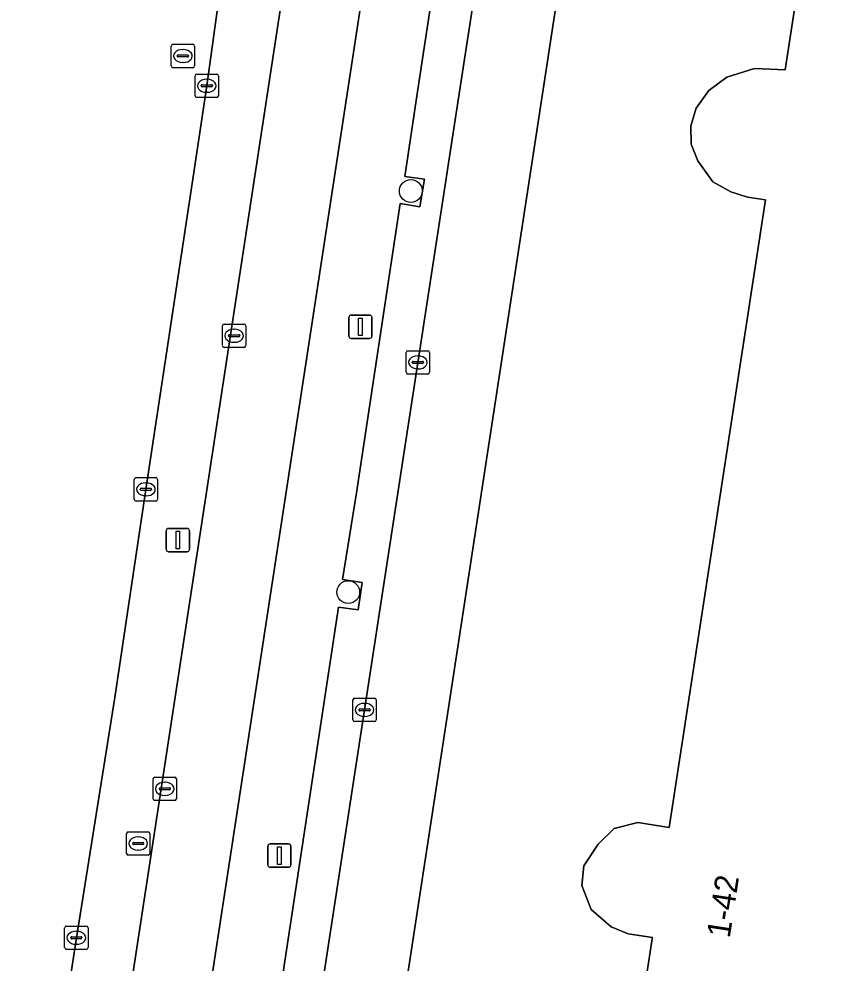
# Model space of a CAD drawing. Extents: x 161483 to 162250, y 379484 to 380833.
# Drawn here: x 161685.27 to 161720.2, y 380712.77 to 380753.2 of the extents above; entities that cross this region are included whole.
import ezdxf

# ---------------------------------------------------------------- set-up
doc = ezdxf.new("R2010")
doc.units = 0
for name, color, linetype in [('IMGEO_Berm_groen', 7, 'Continuous'), ('IMGEO_Boom', 7, 'Continuous'), ('IMGEO_Erf', 7, 'Continuous'), ('IMGEO_Fietspad_open', 7, 'Continuous'), ('IMGEO_Kolk', 7, 'Continuous'), ('IMGEO_Lichtmast', 7, 'Continuous'), ('IMGEO_Pand', 7, 'Continuous'), ('IMGEO_Pand_nummerreeks', 7, 'Continuous'), ('IMGEO_Parkeervlak_open', 7, 'Continuous'), ('IMGEO_Rijbaan_lokaal_open', 7, 'Continuous'), ('IMGEO_Rijbaan_regionaal_gesloten', 7, 'Continuous'), ('IMGEO_Rioolput', 7, 'Continuous'), ('IMGEO_Voetpad_open', 7, 'Continuous')]:
    doc.layers.add(name, color=color, linetype=linetype)

msp = doc.modelspace()

# ---------------------------------------------------------------- linework, layer by layer
at = {"layer": 'IMGEO_Berm_groen'}
for points in [[(161696.248, 380752.176), (161698.462, 380766.661), (161699.701, 380774.77), (161696.737, 380775.208), (161696.352, 380772.576), (161695.308, 380764.889), (161694.597, 380759.447), (161693.892, 380754.498), (161693.32, 380750.34), (161692.699, 380746.151), (161690.713, 380733.056), (161689.372, 380724.138), (161687.73, 380713.853), (161684.438, 380692.656), (161683.651, 380687.555), (161683.565, 380687.03)], [(161685.545, 380680.166), (161685.819, 380681.705), (161685.484, 380681.755), (161696.248, 380752.176)]]:
    msp.add_lwpolyline(points, dxfattribs=at)
at = {"layer": 'IMGEO_Boom'}
for centre in [(161702.063, 380745.832), (161699.381, 380728.654)]:
    msp.add_circle(centre, 0.489, dxfattribs=at)
at = {"layer": 'IMGEO_Erf'}
for points in [[(161708.302, 380687.01), (161712.407, 380713.801), (161712.416, 380713.861), (161711.373, 380714.021), (161710.647, 380714.323), (161709.789, 380715.062), (161709.396, 380716.09), (161709.477, 380716.938), (161710.089, 380717.857), (161710.769, 380718.527), (161711.785, 380718.783), (161713.139, 380718.576), (161717.258, 380745.457), (161716.484, 380745.575), (161715.768, 380745.801), (161715.008, 380746.225), (161714.36, 380747.126), (161714.072, 380747.834), (161714.059, 380748.626), (161714.285, 380749.382), (161714.827, 380750.143), (161715.61, 380750.71), (161716.793, 380751.085), (161718.11, 380751.017), (161720.201, 380764.663)], [(161709.182, 380759.63), (161707.706, 380750), (161697.433, 380682.954), (161698.501, 380675.492)]]:
    msp.add_lwpolyline(points, dxfattribs=at)
at = {"layer": 'IMGEO_Fietspad_open'}
for points in [[(161699.329, 380750), (161703.875, 380779.686), (161700.866, 380780.075), (161700.046, 380774.713), (161699.701, 380774.77), (161698.462, 380766.661), (161696.248, 380752.176), (161685.484, 380681.755), (161685.819, 380681.705), (161685.545, 380680.166)], [(161684.986, 380679.754), (161684.689, 380679.792), (161686.26, 380670.605), (161688.431, 380679.12), (161689.012, 380682.623), (161699.329, 380750)]]:
    msp.add_lwpolyline(points, dxfattribs=at)
at = {"layer": 'IMGEO_Kolk'}
for p, q in [((161692.819, 380749.914), (161692.819, 380750.766)), ((161692.894, 380750.84), (161693.746, 380750.84)), ((161693.82, 380750.766), (161693.82, 380749.914)), ((161693.078, 380750.334), (161693.078, 380750.346)), ((161693.516, 380750.297), (161693.118, 380750.297)), ((161693.121, 380750.383), (161693.519, 380750.383)), ((161693.307, 380750.62), (161693.332, 380750.62)), ((161693.562, 380750.346), (161693.562, 380750.334)), ((161693.33, 380750.06), (161693.305, 380750.06)), ((161693.746, 380749.84), (161692.894, 380749.84)), ((161693.99, 380739.209), (161693.99, 380740.061)), ((161694.065, 380740.135), (161694.917, 380740.135)), ((161694.478, 380739.915), (161694.503, 380739.915)), ((161694.991, 380740.061), (161694.991, 380739.209)), ((161694.249, 380739.629), (161694.249, 380739.641)), ((161694.687, 380739.592), (161694.289, 380739.592)), ((161694.292, 380739.678), (161694.69, 380739.678)), ((161694.501, 380739.355), (161694.476, 380739.355)), ((161694.733, 380739.641), (161694.733, 380739.629)), ((161694.917, 380739.135), (161694.065, 380739.135)), ((161701.941, 380738.994), (161702.793, 380738.994)), ((161701.866, 380738.068), (161701.866, 380738.92)), ((161702.168, 380738.537), (161702.566, 380738.537)), ((161702.354, 380738.774), (161702.379, 380738.774)), ((161702.867, 380738.92), (161702.867, 380738.068)), ((161702.125, 380738.488), (161702.125, 380738.5)), ((161702.563, 380738.451), (161702.165, 380738.451)), ((161702.377, 380738.214), (161702.352, 380738.214)), ((161702.609, 380738.5), (161702.609, 380738.488)), ((161702.793, 380737.994), (161701.941, 380737.994)), ((161690.212, 380732.63), (161690.212, 380733.482)), ((161690.287, 380733.556), (161691.139, 380733.556)), ((161690.7, 380733.336), (161690.725, 380733.336)), ((161691.213, 380733.482), (161691.213, 380732.63)), ((161690.471, 380733.05), (161690.471, 380733.062)), ((161690.909, 380733.013), (161690.511, 380733.013)), ((161690.514, 380733.099), (161690.912, 380733.099)), ((161690.955, 380733.062), (161690.955, 380733.05)), ((161691.139, 380732.556), (161690.287, 380732.556)), ((161690.723, 380732.776), (161690.698, 380732.776)), ((161699.58, 380723.182), (161699.58, 380724.034)), ((161699.655, 380724.108), (161700.507, 380724.108)), ((161700.581, 380724.034), (161700.581, 380723.182)), ((161699.839, 380723.602), (161699.839, 380723.614)), ((161699.882, 380723.651), (161700.28, 380723.651)), ((161700.068, 380723.888), (161700.093, 380723.888)), ((161700.323, 380723.614), (161700.323, 380723.602)), ((161700.277, 380723.565), (161699.879, 380723.565)), ((161700.091, 380723.328), (161700.066, 380723.328)), ((161700.507, 380723.108), (161699.655, 380723.108)), ((161691.019, 380719.803), (161691.019, 380720.655)), ((161691.094, 380720.729), (161691.946, 380720.729)), ((161691.507, 380720.509), (161691.532, 380720.509)), ((161692.02, 380720.655), (161692.02, 380719.803)), ((161691.278, 380720.223), (161691.278, 380720.235)), ((161691.716, 380720.186), (161691.318, 380720.186)), ((161691.321, 380720.272), (161691.719, 380720.272)), ((161691.53, 380719.949), (161691.505, 380719.949)), ((161691.762, 380720.235), (161691.762, 380720.223)), ((161691.946, 380719.729), (161691.094, 380719.729)), ((161687.229, 380713.427), (161687.229, 380714.279)), ((161687.304, 380714.353), (161688.156, 380714.353)), ((161688.23, 380714.279), (161688.23, 380713.427)), ((161687.531, 380713.896), (161687.929, 380713.896)), ((161687.717, 380714.133), (161687.742, 380714.133)), ((161687.488, 380713.847), (161687.488, 380713.859)), ((161687.926, 380713.81), (161687.528, 380713.81)), ((161687.74, 380713.573), (161687.715, 380713.573)), ((161687.972, 380713.859), (161687.972, 380713.847)), ((161688.156, 380713.353), (161687.304, 380713.353))]:
    msp.add_line(p, q, dxfattribs=at)
for points in [[(161692.819, 380749.914), (161692.819, 380750.766)], [(161692.894, 380750.84), (161693.746, 380750.84)], [(161693.82, 380750.766), (161693.82, 380749.914)], [(161693.746, 380749.84), (161692.894, 380749.84)], [(161693.99, 380739.209), (161693.99, 380740.061)], [(161694.065, 380740.135), (161694.917, 380740.135)], [(161694.991, 380740.061), (161694.991, 380739.209)], [(161694.917, 380739.135), (161694.065, 380739.135)], [(161701.941, 380738.994), (161702.793, 380738.994)], [(161701.866, 380738.068), (161701.866, 380738.92)], [(161702.867, 380738.92), (161702.867, 380738.068)], [(161702.793, 380737.994), (161701.941, 380737.994)], [(161690.212, 380732.63), (161690.212, 380733.482)], [(161690.287, 380733.556), (161691.139, 380733.556)], [(161691.213, 380733.482), (161691.213, 380732.63)], [(161691.139, 380732.556), (161690.287, 380732.556)], [(161699.58, 380723.182), (161699.58, 380724.034)], [(161699.655, 380724.108), (161700.507, 380724.108)], [(161700.581, 380724.034), (161700.581, 380723.182)], [(161700.507, 380723.108), (161699.655, 380723.108)], [(161691.019, 380719.803), (161691.019, 380720.655)], [(161691.094, 380720.729), (161691.946, 380720.729)], [(161692.02, 380720.655), (161692.02, 380719.803)], [(161691.946, 380719.729), (161691.094, 380719.729)], [(161687.229, 380713.427), (161687.229, 380714.279)], [(161687.304, 380714.353), (161688.156, 380714.353)], [(161688.23, 380714.279), (161688.23, 380713.427)], [(161688.156, 380713.353), (161687.304, 380713.353)]]:
    msp.add_lwpolyline(points, dxfattribs=at)
for centre, radius, start, end in [((161692.896, 380750.764), 0.0765, 91.552, 178.448), ((161692.896, 380750.764), 0.0765, 91.552, 178.448), ((161693.744, 380750.764), 0.0765, 1.552, 88.448), ((161693.744, 380750.764), 0.0765, 1.552, 88.448), ((161693.118, 380750.343), 0.0403, 85.8775, 175.7526), ((161693.115, 380750.333), 0.0366, 178.938, 274.7102), ((161693.519, 380750.34), 0.043, 264.8664, 352.4533), ((161693.523, 380750.345), 0.0386, 1.7309, 96.639), ((161692.896, 380749.916), 0.0765, 181.552, 268.448), ((161692.896, 380749.916), 0.0765, 181.552, 268.448), ((161693.744, 380749.916), 0.0765, 271.552, 358.448), ((161693.744, 380749.916), 0.0765, 271.552, 358.448), ((161694.067, 380740.059), 0.0765, 91.552, 178.448), ((161694.067, 380740.059), 0.0765, 91.552, 178.448), ((161694.915, 380740.059), 0.0765, 1.552, 88.448), ((161694.915, 380740.059), 0.0765, 1.552, 88.448), ((161694.289, 380739.638), 0.0403, 85.8775, 175.7526), ((161694.286, 380739.628), 0.0366, 178.938, 274.7102), ((161694.69, 380739.635), 0.043, 264.8664, 352.4533), ((161694.694, 380739.64), 0.0386, 1.7309, 96.639), ((161694.067, 380739.211), 0.0765, 181.552, 268.448), ((161694.067, 380739.211), 0.0765, 181.552, 268.448), ((161694.915, 380739.211), 0.0765, 271.552, 358.448), ((161694.915, 380739.211), 0.0765, 271.552, 358.448), ((161701.943, 380738.918), 0.0765, 91.552, 178.448), ((161701.943, 380738.918), 0.0765, 91.552, 178.448), ((161702.791, 380738.918), 0.0765, 1.552, 88.448), ((161702.791, 380738.918), 0.0765, 1.552, 88.448), ((161702.165, 380738.497), 0.0403, 85.8775, 175.7526), ((161702.57, 380738.499), 0.0386, 1.7309, 96.639), ((161702.162, 380738.487), 0.0366, 178.938, 274.7102), ((161702.566, 380738.494), 0.043, 264.8664, 352.4533), ((161701.943, 380738.07), 0.0765, 181.552, 268.448), ((161701.943, 380738.07), 0.0765, 181.552, 268.448), ((161702.791, 380738.07), 0.0765, 271.552, 358.448), ((161702.791, 380738.07), 0.0765, 271.552, 358.448), ((161690.289, 380733.48), 0.0765, 91.552, 178.448), ((161690.289, 380733.48), 0.0765, 91.552, 178.448), ((161691.137, 380733.48), 0.0765, 1.552, 88.448), ((161691.137, 380733.48), 0.0765, 1.552, 88.448), ((161690.511, 380733.059), 0.0403, 85.8775, 175.7526), ((161690.508, 380733.049), 0.0366, 178.938, 274.7102), ((161690.912, 380733.056), 0.043, 264.8664, 352.4533), ((161690.916, 380733.061), 0.0386, 1.7309, 96.639), ((161690.289, 380732.632), 0.0765, 181.552, 268.448), ((161690.289, 380732.632), 0.0765, 181.552, 268.448), ((161691.137, 380732.632), 0.0765, 271.552, 358.448), ((161691.137, 380732.632), 0.0765, 271.552, 358.448), ((161699.657, 380724.032), 0.0765, 91.552, 178.448), ((161699.657, 380724.032), 0.0765, 91.552, 178.448), ((161700.505, 380724.032), 0.0765, 1.552, 88.448), ((161700.505, 380724.032), 0.0765, 1.552, 88.448), ((161699.879, 380723.611), 0.0403, 85.8775, 175.7526), ((161699.876, 380723.601), 0.0366, 178.938, 274.7102), ((161700.28, 380723.608), 0.043, 264.8664, 352.4533), ((161700.284, 380723.613), 0.0386, 1.7309, 96.639), ((161699.657, 380723.184), 0.0765, 181.552, 268.448), ((161699.657, 380723.184), 0.0765, 181.552, 268.448), ((161700.505, 380723.184), 0.0765, 271.552, 358.448), ((161700.505, 380723.184), 0.0765, 271.552, 358.448), ((161691.096, 380720.653), 0.0765, 91.552, 178.448), ((161691.096, 380720.653), 0.0765, 91.552, 178.448), ((161691.944, 380720.653), 0.0765, 1.552, 88.448), ((161691.944, 380720.653), 0.0765, 1.552, 88.448), ((161691.318, 380720.232), 0.0403, 85.8775, 175.7526), ((161691.315, 380720.222), 0.0366, 178.938, 274.7102), ((161691.719, 380720.229), 0.043, 264.8664, 352.4533), ((161691.723, 380720.234), 0.0386, 1.7309, 96.639), ((161691.096, 380719.805), 0.0765, 181.552, 268.448), ((161691.096, 380719.805), 0.0765, 181.552, 268.448), ((161691.944, 380719.805), 0.0765, 271.552, 358.448), ((161691.944, 380719.805), 0.0765, 271.552, 358.448), ((161687.306, 380714.277), 0.0765, 91.552, 178.448), ((161687.306, 380714.277), 0.0765, 91.552, 178.448), ((161688.154, 380714.277), 0.0765, 1.552, 88.448), ((161688.154, 380714.277), 0.0765, 1.552, 88.448), ((161687.528, 380713.856), 0.0403, 85.8775, 175.7526), ((161687.933, 380713.858), 0.0386, 1.7309, 96.639), ((161687.525, 380713.846), 0.0366, 178.938, 274.7102), ((161687.929, 380713.853), 0.043, 264.8664, 352.4533), ((161687.306, 380713.429), 0.0765, 181.552, 268.448), ((161687.306, 380713.429), 0.0765, 181.552, 268.448), ((161688.154, 380713.429), 0.0765, 271.552, 358.448), ((161688.154, 380713.429), 0.0765, 271.552, 358.448)]:
    msp.add_arc(centre, radius, start, end, dxfattribs=at)
for centre, major_axis, ratio, start_param, end_param in [((161693.306, 380750.34), (-0.387, 0.002), 0.722429, 4.712389, 7.853982), ((161693.331, 380750.34), (-0.39, 0.002), 0.717154, 1.570796, 4.712389), ((161694.477, 380739.635), (-0.387, 0.002), 0.722429, 4.712389, 7.853982), ((161694.502, 380739.635), (-0.39, 0.002), 0.717154, 1.570796, 4.712389), ((161702.353, 380738.494), (-0.387, 0.002), 0.722429, 4.712389, 7.853982), ((161702.378, 380738.494), (-0.39, 0.002), 0.717154, 1.570796, 4.712389), ((161690.699, 380733.056), (-0.387, 0.002), 0.722429, 4.712389, 7.853982), ((161690.724, 380733.056), (-0.39, 0.002), 0.717154, 1.570796, 4.712389), ((161700.067, 380723.608), (-0.387, 0.002), 0.722429, 4.712389, 7.853982), ((161700.092, 380723.608), (-0.39, 0.002), 0.717154, 1.570796, 4.712389), ((161691.506, 380720.229), (-0.387, 0.002), 0.722429, 4.712389, 7.853982), ((161691.531, 380720.229), (-0.39, 0.002), 0.717154, 1.570796, 4.712389), ((161687.716, 380713.853), (-0.387, 0.002), 0.722429, 4.712389, 7.853982), ((161687.741, 380713.853), (-0.39, 0.002), 0.717154, 1.570796, 4.712389)]:
    msp.add_ellipse(centre, major_axis=major_axis, ratio=ratio, start_param=start_param, end_param=end_param, dxfattribs=at)
at = {"layer": 'IMGEO_Lichtmast'}
for p, q in [((161699.406, 380739.618), (161699.406, 380740.418)), ((161699.406, 380740.418), (161699.406, 380739.618)), ((161699.506, 380740.518), (161700.296, 380740.518)), ((161700.296, 380740.518), (161699.506, 380740.518)), ((161700.396, 380740.418), (161700.396, 380739.618)), ((161700.396, 380739.618), (161700.396, 380740.418)), ((161700.296, 380739.518), (161699.506, 380739.518)), ((161699.506, 380739.518), (161700.296, 380739.518)), ((161691.583, 380730.483), (161691.583, 380731.283)), ((161691.583, 380731.283), (161691.583, 380730.483)), ((161691.683, 380731.383), (161692.473, 380731.383)), ((161692.473, 380731.383), (161691.683, 380731.383)), ((161692.573, 380731.283), (161692.573, 380730.483)), ((161692.573, 380730.483), (161692.573, 380731.283)), ((161692.473, 380730.383), (161691.683, 380730.383)), ((161691.683, 380730.383), (161692.473, 380730.383)), ((161695.932, 380716.969), (161695.932, 380717.769)), ((161695.932, 380717.769), (161695.932, 380716.969)), ((161696.032, 380717.869), (161696.822, 380717.869)), ((161696.822, 380717.869), (161696.032, 380717.869)), ((161696.922, 380717.769), (161696.922, 380716.969)), ((161696.922, 380716.969), (161696.922, 380717.769)), ((161696.822, 380716.869), (161696.032, 380716.869)), ((161696.032, 380716.869), (161696.822, 380716.869))]:
    msp.add_line(p, q, dxfattribs=at)
for points in [[(161699.826, 380740.393), (161699.976, 380740.393), (161699.976, 380739.643), (161699.826, 380739.643), (161699.826, 380740.393)], [(161692.003, 380731.258), (161692.153, 380731.258), (161692.153, 380730.508), (161692.003, 380730.508), (161692.003, 380731.258)], [(161696.352, 380717.744), (161696.502, 380717.744), (161696.502, 380716.994), (161696.352, 380716.994), (161696.352, 380717.744)]]:
    msp.add_lwpolyline(points, dxfattribs=at)
for centre, start, end in [((161699.506, 380740.418), 90, 180), ((161699.506, 380740.418), 90, 180), ((161700.296, 380740.418), 0, 90), ((161700.296, 380740.418), 360, 90), ((161699.506, 380739.618), 180, 270), ((161699.506, 380739.618), 180, 270), ((161700.296, 380739.618), 270, 0), ((161700.296, 380739.618), 270, 0), ((161691.683, 380731.283), 90, 180), ((161691.683, 380731.283), 90, 180), ((161692.473, 380731.283), 0, 90), ((161692.473, 380731.283), 360, 90), ((161691.683, 380730.483), 180, 270), ((161691.683, 380730.483), 180, 270), ((161692.473, 380730.483), 270, 0), ((161692.473, 380730.483), 270, 0), ((161696.032, 380717.769), 90, 180), ((161696.032, 380717.769), 90, 180), ((161696.822, 380717.769), 0, 90), ((161696.822, 380717.769), 360, 90), ((161696.032, 380716.969), 180, 270), ((161696.032, 380716.969), 180, 270), ((161696.822, 380716.969), 270, 0), ((161696.822, 380716.969), 270, 0)]:
    msp.add_arc(centre, 0.1, start, end, dxfattribs=at)
at = {"layer": 'IMGEO_Pand'}
msp.add_lwpolyline([(161720.201, 380764.663), (161718.11, 380751.017), (161716.793, 380751.085), (161715.61, 380750.71), (161714.827, 380750.143), (161714.285, 380749.382), (161714.059, 380748.626), (161714.072, 380747.834), (161714.36, 380747.126), (161715.008, 380746.225), (161715.768, 380745.801), (161716.484, 380745.575), (161717.258, 380745.457), (161713.139, 380718.576), (161711.785, 380718.783), (161710.769, 380718.527), (161710.089, 380717.857), (161709.477, 380716.938), (161709.396, 380716.09), (161709.789, 380715.062), (161710.647, 380714.323), (161711.373, 380714.021), (161712.416, 380713.861), (161712.407, 380713.801), (161708.302, 380687.01)], dxfattribs=at)
at = {"layer": 'IMGEO_Parkeervlak_open'}
for points in [[(161692.782, 380675.782), (161693.218, 380678.74), (161695.523, 380693.808), (161697.804, 380708.826), (161700.078, 380723.607), (161704.134, 380750), (161706.955, 380768.358), (161707.534, 380771.977)], [(161705.268, 380769.166), (161704.523, 380764.3), (161705.376, 380764.169), (161705.183, 380762.996), (161704.336, 380763.129), (161702.34, 380750), (161701.802, 380746.46), (161702.653, 380746.343), (161702.452, 380745.16), (161701.608, 380745.294), (161699.737, 380732.907), (161699.14, 380729.199), (161699.975, 380729.069), (161699.809, 380727.902), (161698.964, 380728.016), (161696.522, 380711.912), (161697.322, 380711.784), (161697.156, 380710.611), (161696.305, 380710.733), (161693.849, 380694.649), (161694.691, 380694.522), (161694.498, 380693.341), (161693.665, 380693.466), (161691.433, 380678.761)]]:
    msp.add_lwpolyline(points, dxfattribs=at)
at = {"layer": 'IMGEO_Rijbaan_lokaal_open'}
for points in [[(161707.534, 380771.977), (161706.955, 380768.358), (161704.134, 380750), (161700.078, 380723.607), (161697.804, 380708.826), (161695.523, 380693.808), (161693.218, 380678.74), (161692.782, 380675.782)], [(161707.706, 380750), (161709.182, 380759.63)], [(161698.501, 380675.492), (161697.433, 380682.954), (161707.706, 380750)]]:
    msp.add_lwpolyline(points, dxfattribs=at)
at = {"layer": 'IMGEO_Rijbaan_regionaal_gesloten'}
msp.add_lwpolyline([(161673.878, 380624.77), (161677.535, 380648.259), (161680.22, 380665.224), (161680.68, 380668.409), (161683.394, 380685.989), (161683.565, 380687.03), (161683.651, 380687.555), (161684.438, 380692.656), (161687.73, 380713.853), (161689.372, 380724.138), (161690.713, 380733.056), (161692.699, 380746.151), (161693.32, 380750.34), (161693.892, 380754.498)], dxfattribs=at)
msp.add_lwpolyline([(161673.878, 380624.77), (161677.535, 380648.259), (161680.22, 380665.224), (161680.68, 380668.409), (161683.394, 380685.989), (161683.565, 380687.03), (161683.651, 380687.555), (161684.438, 380692.656), (161687.73, 380713.853), (161689.372, 380724.138), (161690.713, 380733.056), (161692.699, 380746.151), (161693.32, 380750.34), (161693.892, 380754.498)], dxfattribs=at)
at = {"layer": 'IMGEO_Rioolput'}
for p, q in [((161691.797, 380751.189), (161691.797, 380752.041)), ((161691.872, 380752.115), (161692.724, 380752.115)), ((161692.285, 380751.895), (161692.31, 380751.895)), ((161692.798, 380752.041), (161692.798, 380751.189)), ((161692.056, 380751.609), (161692.056, 380751.621)), ((161692.494, 380751.572), (161692.096, 380751.572)), ((161692.099, 380751.658), (161692.497, 380751.658)), ((161692.54, 380751.621), (161692.54, 380751.609)), ((161692.724, 380751.115), (161691.872, 380751.115)), ((161692.308, 380751.335), (161692.283, 380751.335)), ((161689.881, 380717.462), (161689.881, 380718.314)), ((161689.956, 380718.388), (161690.808, 380718.388)), ((161690.882, 380718.314), (161690.882, 380717.462)), ((161690.183, 380717.931), (161690.581, 380717.931)), ((161690.369, 380718.168), (161690.394, 380718.168)), ((161690.14, 380717.882), (161690.14, 380717.894)), ((161690.578, 380717.845), (161690.18, 380717.845)), ((161690.392, 380717.608), (161690.367, 380717.608)), ((161690.624, 380717.894), (161690.624, 380717.882)), ((161690.808, 380717.388), (161689.956, 380717.388))]:
    msp.add_line(p, q, dxfattribs=at)
for points in [[(161691.797, 380751.189), (161691.797, 380752.041)], [(161691.872, 380752.115), (161692.724, 380752.115)], [(161692.798, 380752.041), (161692.798, 380751.189)], [(161692.724, 380751.115), (161691.872, 380751.115)], [(161689.881, 380717.462), (161689.881, 380718.314)], [(161689.956, 380718.388), (161690.808, 380718.388)], [(161690.882, 380718.314), (161690.882, 380717.462)], [(161690.808, 380717.388), (161689.956, 380717.388)]]:
    msp.add_lwpolyline(points, dxfattribs=at)
for centre, radius, start, end in [((161691.874, 380752.039), 0.0765, 91.552, 178.448), ((161691.874, 380752.039), 0.0765, 91.552, 178.448), ((161692.722, 380752.039), 0.0765, 1.552, 88.448), ((161692.722, 380752.039), 0.0765, 1.552, 88.448), ((161692.096, 380751.618), 0.0403, 85.8775, 175.7526), ((161692.093, 380751.608), 0.0366, 178.938, 274.7102), ((161692.497, 380751.615), 0.043, 264.8664, 352.4533), ((161692.501, 380751.62), 0.0386, 1.7309, 96.639), ((161691.874, 380751.191), 0.0765, 181.552, 268.448), ((161691.874, 380751.191), 0.0765, 181.552, 268.448), ((161692.722, 380751.191), 0.0765, 271.552, 358.448), ((161692.722, 380751.191), 0.0765, 271.552, 358.448), ((161689.958, 380718.312), 0.0765, 91.552, 178.448), ((161689.958, 380718.312), 0.0765, 91.552, 178.448), ((161690.806, 380718.312), 0.0765, 1.552, 88.448), ((161690.806, 380718.312), 0.0765, 1.552, 88.448), ((161690.18, 380717.891), 0.0403, 85.8775, 175.7526), ((161690.585, 380717.893), 0.0386, 1.7309, 96.639), ((161690.177, 380717.881), 0.0366, 178.938, 274.7102), ((161690.581, 380717.888), 0.043, 264.8664, 352.4533), ((161689.958, 380717.464), 0.0765, 181.552, 268.448), ((161689.958, 380717.464), 0.0765, 181.552, 268.448), ((161690.806, 380717.464), 0.0765, 271.552, 358.448), ((161690.806, 380717.464), 0.0765, 271.552, 358.448)]:
    msp.add_arc(centre, radius, start, end, dxfattribs=at)
for centre, major_axis, ratio, start_param, end_param in [((161692.284, 380751.615), (-0.387, 0.002), 0.722429, 4.712389, 7.853982), ((161692.309, 380751.615), (-0.39, 0.002), 0.717154, 1.570796, 4.712389), ((161690.368, 380717.888), (-0.387, 0.002), 0.722429, 4.712389, 7.853982), ((161690.393, 380717.888), (-0.39, 0.002), 0.717154, 1.570796, 4.712389)]:
    msp.add_ellipse(centre, major_axis=major_axis, ratio=ratio, start_param=start_param, end_param=end_param, dxfattribs=at)
at = {"layer": 'IMGEO_Voetpad_open'}
for points in [[(161709.533, 380819.684), (161709.319, 380818.367), (161708.16, 380811.246), (161706.37, 380799.426), (161704.73, 380788.463), (161704.217, 380785.06), (161704.125, 380783.519), (161704.009, 380780.896), (161703.875, 380779.686), (161699.329, 380750), (161689.012, 380682.623), (161688.431, 380679.12), (161687.762, 380674.682), (161688.805, 380674.508), (161687.739, 380667.669), (161686.757, 380667.858)], [(161701.608, 380745.294), (161702.452, 380745.16), (161702.653, 380746.343), (161701.802, 380746.46), (161702.34, 380750), (161704.336, 380763.129)], [(161688.303, 380665.811), (161689.316, 380665.661), (161689.325, 380665.721), (161689.611, 380667.675), (161689.818, 380669.085), (161690.572, 380674.025), (161691.296, 380678.761), (161691.433, 380678.761), (161693.665, 380693.466), (161694.498, 380693.341), (161694.691, 380694.522), (161693.849, 380694.649), (161696.305, 380710.733), (161697.156, 380710.611), (161697.322, 380711.784), (161696.522, 380711.912), (161698.964, 380728.016), (161699.809, 380727.902), (161699.975, 380729.069), (161699.14, 380729.199), (161699.737, 380732.907), (161701.608, 380745.294)]]:
    msp.add_lwpolyline(points, dxfattribs=at)

# ---------------------------------------------------------------- texts
at = {"layer": 'IMGEO_Pand_nummerreeks'}
msp.add_text('1-42', height=1, rotation=81.2855, dxfattribs=at).set_placement((161715.725, 380713.806))

doc.saveas('drawing.dxf')
